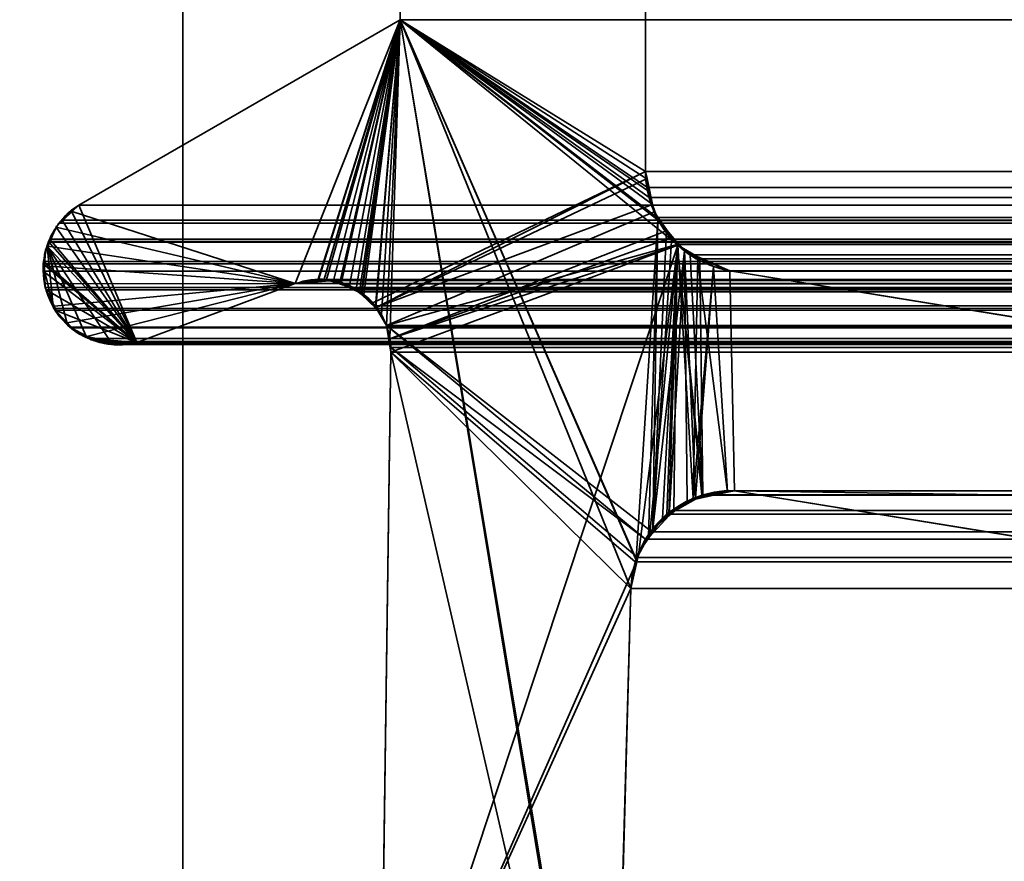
# Model space of a CAD drawing. Header units: millimetres. Extents: x -603 to 3703, y -115 to 249.
# Tile 741 of 1056: x 2486.32 to 2490.44, y 3.83 to 7.35. Entities that reach past the tile are written whole.
import ezdxf

# ---------------------------------------------------------------- set-up
doc = ezdxf.new("R2010")
doc.units = ezdxf.units.MM
doc.layers.add('151', color=7, linetype='Continuous', true_color=0xffffff)

# ---------------------------------------------------------------- blocks, each defined once
blk = doc.blocks.new('UG_SURFACE_003')
at = {"layer": '151', "color": 252, "linetype": 'Continuous', "lineweight": 35}
for points in [[(3703.0001, -13.3, 2212.25), (3703.0001, 230.4, 2212.25), (2296.9999, 230.4, 2212.25), (2296.9999, -13.3, 2212.25)], [(2447, -13.3, 2062.2499), (2447, 230.4, 2062.2499), (3553, 230.4, 2062.2499), (3553, -13.3, 2062.2499)]]:
    blk.add_3dface(points, dxfattribs=at)
blk = doc.blocks.new('UG_SURFACE_222')
at = {"layer": '151', "color": 7, "linetype": 'Continuous', "lineweight": 35}
for points in [[(2488.9386, 11.8663, -7.75), (2488.9386, 6.7187, -7.75), (2487.9112, 7.3541, -7.75), (2487.9112, 11.6334, -7.75)], [(2488.9386, 6.7187, 2018.3115), (2488.9386, 11.8663, 2018.3115), (2487.9112, 11.6334, 2019.3388), (2487.9112, 7.3541, 2019.3388)], [(2488.9386, 6.7187, -7.75), (2488.9386, 11.8663, -7.75), (2488.9386, 11.8663, 2018.3115), (2488.9386, 6.7187, 2018.3115)], [(2487.9112, 7.3541, 2019.3388), (2487.9112, 11.6334, 2019.3388), (2487.9112, 11.6334, -7.75), (2487.9112, 7.3541, -7.75)], [(2486.5358, 6.55, -7.75), (2486.5646, 6.5775, -7.75), (2487.9112, 7.3541, -7.75), (2487.4709, 6.2483, -7.75)], [(2486.5646, 6.5775, 2020.6852), (2487.9112, 7.3541, 2019.3388), (2487.9112, 7.3541, -7.75), (2486.5646, 6.5775, -7.75)], [(2486.8069, 6.0016, 2020.4432), (2487.4709, 6.2483, 2019.7792), (2487.9112, 7.3541, 2019.3388), (2486.5646, 6.5775, 2020.6852)], [(2487.5658, 6.2625, -7.75), (2487.4709, 6.2483, -7.75), (2487.9112, 7.3541, -7.75)], [(2487.9112, 7.3541, 2019.3388), (2487.4709, 6.2483, 2019.7792), (2487.5655, 6.2561, 2019.6843)], [(2487.5655, 6.2561, 2019.6843), (2487.6313, 6.2615, 2019.6187), (2487.9112, 7.3541, 2019.3388)], [(2487.9112, 7.3541, -7.75), (2487.5925, 6.2665, -7.75), (2487.5658, 6.2625, -7.75)], [(2487.6628, 6.2488, -7.75), (2487.5925, 6.2665, -7.75), (2487.9112, 7.3541, -7.75)], [(2487.9112, 7.3541, 2019.3388), (2487.6313, 6.2615, 2019.6187), (2487.6626, 6.2472, 2019.5875)], [(2487.9112, 7.3541, 2019.3388), (2487.6626, 6.2472, 2019.5875), (2487.7501, 6.2071, 2019.5)], [(2487.9112, 7.3541, -7.75), (2487.6983, 6.2399, -7.75), (2487.6628, 6.2488, -7.75)], [(2487.7467, 6.2043, -7.75), (2487.6983, 6.2399, -7.75), (2487.9112, 7.3541, -7.75)], [(2487.9112, 7.3541, -7.75), (2488.9386, 6.7187, -7.75), (2487.7963, 6.1678, -7.75), (2487.7467, 6.2043, -7.75)], [(2487.7501, 6.2071, 2019.5), (2487.7584, 6.2033, 2019.4917), (2487.9112, 7.3541, 2019.3388)], [(2487.9112, 7.3541, 2019.3388), (2487.7584, 6.2033, 2019.4917), (2487.8085, 6.1456, 2019.4414)], [(2487.8085, 6.1456, 2019.4414), (2487.8318, 6.1188, 2019.4182), (2487.9112, 7.3541, 2019.3388)], [(2487.9112, 7.3541, 2019.3388), (2487.8318, 6.1188, 2019.4182), (2487.8535, 6.0731, 2019.3965)], [(2487.8535, 6.0731, 2019.3965), (2487.8678, 6.0177, 2019.3822), (2487.9112, 7.3541, 2019.3388)], [(2488.8117, 1.8784, 2018.4383), (2487.9112, 7.3541, 2019.3388), (2487.8678, 6.0177, 2019.3822), (2487.8716, 5.9608, 2019.3784)], [(2487.9112, 7.3541, 2019.3388), (2488.9462, 6.638, 2018.3039), (2488.9414, 6.6882, 2018.3086)], [(2488.9414, 6.6882, 2018.3086), (2488.9386, 6.7187, 2018.3115), (2487.9112, 7.3541, 2019.3388)], [(2487.9112, 7.3541, 2019.3388), (2488.8995, 5.0942, 2018.3506), (2488.9901, 6.5167, 2018.26), (2488.9665, 6.5817, 2018.2834)], [(2487.9112, 7.3541, 2019.3388), (2488.7989, 1.9593, 2018.451), (2488.795, 2.0412, 2018.4548)], [(2488.9665, 6.5817, 2018.2834), (2488.9462, 6.638, 2018.3039), (2487.9112, 7.3541, 2019.3388)], [(2487.9112, 7.3541, 2019.3388), (2488.8775, 4.9715, 2018.3723), (2488.8988, 5.0895, 2018.3513)], [(2487.9112, 7.3541, 2019.3388), (2488.8117, 1.8784, 2018.4383), (2488.7989, 1.9593, 2018.451)], [(2488.795, 2.0412, 2018.4548), (2488.8775, 4.9715, 2018.3723), (2487.9112, 7.3541, 2019.3388)], [(2488.8988, 5.0895, 2018.3513), (2488.8995, 5.0942, 2018.3506), (2487.9112, 7.3541, 2019.3388)], [(2487.808, 6.1482, -7.75), (2487.7963, 6.1678, -7.75), (2488.9386, 6.7187, -7.75)], [(2487.808, 6.1482, -7.75), (2488.9386, 6.7187, -7.75), (2488.9448, 6.689, -7.75)], [(2488.9448, 6.689, -7.75), (2488.9677, 6.5798, -7.75), (2487.808, 6.1482, -7.75)], [(2488.9386, 6.7187, -7.75), (2488.9386, 6.7187, 2018.3115), (2488.9414, 6.6882, 2018.3086)], [(2488.9414, 6.6882, 2018.3086), (2488.9448, 6.689, -7.75), (2488.9386, 6.7187, -7.75)], [(2488.9448, 6.689, -7.75), (2488.9414, 6.6882, 2018.3086), (2488.9462, 6.638, 2018.3039)], [(2488.9448, 6.689, -7.75), (2488.9462, 6.638, 2018.3039), (2488.9665, 6.5817, 2018.2834)], [(2488.9665, 6.5817, 2018.2834), (2488.9677, 6.5798, -7.75), (2488.9448, 6.689, -7.75)], [(2486.5358, 6.55, -7.75), (2486.5344, 6.5488, 2020.7157), (2486.5646, 6.5775, 2020.6852)], [(2486.5646, 6.5775, 2020.6852), (2486.5344, 6.5488, 2020.7157), (2486.8069, 6.0016, 2020.4432)], [(2486.5646, 6.5775, 2020.6852), (2486.5646, 6.5775, -7.75), (2486.5358, 6.55, -7.75)], [(2488.9677, 6.5798, -7.75), (2488.9743, 6.5488, -7.75), (2487.8535, 6.0731, -7.75), (2487.808, 6.1482, -7.75)], [(2488.9743, 6.5488, -7.75), (2488.9665, 6.5817, 2018.2834), (2488.9901, 6.5167, 2018.26)], [(2488.9743, 6.5488, -7.75), (2488.9677, 6.5798, -7.75), (2488.9665, 6.5817, 2018.2834)], [(2486.469, 6.4856, -7.75), (2486.47, 6.4877, -7.75), (2486.5358, 6.55, -7.75), (2487.4709, 6.2483, -7.75)], [(2486.5344, 6.5488, 2020.7157), (2486.4707, 6.4886, 2020.7794), (2486.469, 6.4854, 2020.7808), (2486.8069, 6.0016, 2020.4432)], [(2486.5344, 6.5488, 2020.7157), (2486.5358, 6.55, -7.75), (2486.47, 6.4877, -7.75)], [(2486.47, 6.4877, -7.75), (2486.4707, 6.4886, 2020.7794), (2486.5344, 6.5488, 2020.7157)], [(2487.8678, 6.0177, -7.75), (2487.8535, 6.0731, -7.75), (2488.9743, 6.5488, -7.75), (2489.0296, 6.471, -7.75)], [(2488.9743, 6.5488, -7.75), (2488.9901, 6.5167, 2018.26), (2489.027, 6.4733, 2018.223)], [(2489.027, 6.4733, 2018.223), (2489.0296, 6.471, -7.75), (2488.9743, 6.5488, -7.75)], [(2486.4349, 6.4049, -7.75), (2486.4321, 6.405, 2020.8178), (2486.469, 6.4854, 2020.7808)], [(2486.8069, 6.0016, 2020.4432), (2486.469, 6.4854, 2020.7808), (2486.4321, 6.405, 2020.8178)], [(2486.469, 6.4854, 2020.7808), (2486.469, 6.4856, -7.75), (2486.4349, 6.4049, -7.75)], [(2487.4709, 6.2483, -7.75), (2486.4349, 6.4049, -7.75), (2486.469, 6.4856, -7.75)], [(2486.469, 6.4856, -7.75), (2486.469, 6.4854, 2020.7808), (2486.4707, 6.4886, 2020.7794)], [(2486.4707, 6.4886, 2020.7794), (2486.47, 6.4877, -7.75), (2486.469, 6.4856, -7.75)], [(2488.9901, 6.5167, 2018.26), (2488.8995, 5.0942, 2018.3506), (2488.951, 5.1885, 2018.2989)], [(2488.951, 5.1885, 2018.2989), (2488.9696, 5.2222, 2018.2805), (2488.9901, 6.5167, 2018.26)], [(2489.027, 6.4733, 2018.223), (2488.9901, 6.5167, 2018.26), (2488.9696, 5.2222, 2018.2805)], [(2489.0296, 6.471, -7.75), (2489.0499, 6.4428, -7.75), (2487.8678, 6.0177, -7.75)], [(2489.0499, 6.4428, -7.75), (2489.0733, 6.4097, -7.75), (2487.8678, 6.0177, -7.75)], [(2489.0492, 6.447, 2018.2006), (2489.027, 6.4733, 2018.223), (2488.9696, 5.2222, 2018.2805)], [(2488.9696, 5.2222, 2018.2805), (2489.1012, 6.386, 2018.1489), (2489.0492, 6.447, 2018.2006)], [(2489.0296, 6.471, -7.75), (2489.027, 6.4733, 2018.223), (2489.0492, 6.447, 2018.2006)], [(2489.0492, 6.447, 2018.2006), (2489.0499, 6.4428, -7.75), (2489.0296, 6.471, -7.75)], [(2489.0499, 6.4428, -7.75), (2489.0492, 6.447, 2018.2006), (2489.1012, 6.386, 2018.1489)], [(2489.1012, 6.386, 2018.1489), (2489.0733, 6.4097, -7.75), (2489.0499, 6.4428, -7.75)], [(2486.4569, 6.1528, 2020.793), (2486.4321, 6.405, 2020.8178), (2486.4242, 6.388, 2020.8256), (2486.4168, 6.3218, 2020.8333)], [(2486.4202, 6.3223, -7.75), (2486.4204, 6.3707, -7.75), (2486.4349, 6.4049, -7.75), (2487.4709, 6.2483, -7.75)], [(2486.4204, 6.3707, -7.75), (2486.4242, 6.388, 2020.8256), (2486.4321, 6.405, 2020.8178)], [(2486.4321, 6.405, 2020.8178), (2486.4349, 6.4049, -7.75), (2486.4204, 6.3707, -7.75)], [(2486.4321, 6.405, 2020.8178), (2486.5961, 6.0239, 2020.6537), (2486.6166, 6.0132, 2020.6335), (2486.6972, 6.0054, 2020.5529)], [(2486.4569, 6.1528, 2020.793), (2486.4624, 6.1404, 2020.7877), (2486.5141, 6.0866, 2020.736), (2486.4321, 6.405, 2020.8178)], [(2486.5141, 6.0866, 2020.736), (2486.552, 6.0471, 2020.6978), (2486.5961, 6.0239, 2020.6537), (2486.4321, 6.405, 2020.8178)], [(2486.6972, 6.0054, 2020.5529), (2486.7849, 5.9969, 2020.4649), (2486.8069, 6.0016, 2020.4432), (2486.4321, 6.405, 2020.8178)], [(2487.8249, 2.6459, -7.75), (2489.0733, 6.4097, -7.75), (2488.9109, 5.1239, -7.75), (2488.903, 5.0887, -7.75)], [(2489.0733, 6.4097, -7.75), (2487.8249, 2.6459, -7.75), (2487.8716, 5.9608, -7.75)], [(2487.8716, 5.9608, -7.75), (2487.8678, 6.0177, -7.75), (2489.0733, 6.4097, -7.75)], [(2488.9548, 5.1872, -7.75), (2488.9109, 5.1239, -7.75), (2489.0733, 6.4097, -7.75)], [(2489.0733, 6.4097, -7.75), (2489.0096, 5.2657, -7.75), (2488.9548, 5.1872, -7.75)], [(2489.0366, 5.2832, -7.75), (2489.0096, 5.2657, -7.75), (2489.0733, 6.4097, -7.75)], [(2489.0733, 6.4097, -7.75), (2489.1388, 5.3495, -7.75), (2489.0366, 5.2832, -7.75)], [(2489.1388, 5.3495, -7.75), (2489.0733, 6.4097, -7.75), (2489.157, 6.3596, -7.75)], [(2489.0733, 6.4097, -7.75), (2489.1012, 6.386, 2018.1489), (2489.1548, 6.3626, 2018.0953)], [(2489.1548, 6.3626, 2018.0953), (2489.157, 6.3596, -7.75), (2489.0733, 6.4097, -7.75)], [(2486.4202, 6.3223, -7.75), (2486.4168, 6.3218, 2020.8333), (2486.4242, 6.388, 2020.8256)], [(2486.4242, 6.388, 2020.8256), (2486.4204, 6.3707, -7.75), (2486.4202, 6.3223, -7.75)], [(2489.1012, 6.386, 2018.1489), (2488.9696, 5.2222, 2018.2805), (2489.038, 5.2773, 2018.2121)], [(2489.038, 5.2773, 2018.2121), (2489.1133, 5.3379, 2018.1367), (2489.1012, 6.386, 2018.1489)], [(2489.1548, 6.3626, 2018.0953), (2489.1012, 6.386, 2018.1489), (2489.1484, 5.3455, 2018.1017), (2489.2824, 5.3748, 2017.9677)], [(2489.1012, 6.386, 2018.1489), (2489.1133, 5.3379, 2018.1367), (2489.1484, 5.3455, 2018.1017)], [(2489.157, 6.3596, -7.75), (2489.2237, 6.3197, -7.75), (2489.1388, 5.3495, -7.75)], [(2489.2824, 5.3748, 2017.9677), (2489.3107, 5.381, 2017.9391), (2489.2921, 6.3024, 2017.9579), (2489.1548, 6.3626, 2018.0953)], [(2489.157, 6.3596, -7.75), (2489.1548, 6.3626, 2018.0953), (2489.2921, 6.3024, 2017.9579)], [(2489.2921, 6.3024, 2017.9579), (2489.2237, 6.3197, -7.75), (2489.157, 6.3596, -7.75)], [(2486.4235, 6.2316, 2020.8266), (2486.4142, 6.2992, 2020.8359), (2486.4202, 6.3223, -7.75)], [(2486.4142, 6.2992, 2020.8359), (2486.4168, 6.3218, 2020.8333), (2486.4202, 6.3223, -7.75)], [(2486.4168, 6.3218, 2020.8333), (2486.4142, 6.2992, 2020.8359), (2486.4235, 6.2316, 2020.8266), (2486.4569, 6.1528, 2020.793)], [(2486.4202, 6.3223, -7.75), (2486.4199, 6.2475, -7.75), (2486.4235, 6.2316, 2020.8266)], [(2486.4199, 6.2475, -7.75), (2486.4202, 6.3223, -7.75), (2487.4709, 6.2483, -7.75)], [(2489.1479, 5.3511, -7.75), (2489.1388, 5.3495, -7.75), (2489.2237, 6.3197, -7.75)], [(2489.2826, 5.3758, -7.75), (2489.1479, 5.3511, -7.75), (2489.2237, 6.3197, -7.75)], [(2489.2237, 6.3197, -7.75), (2489.2921, 6.3024, -7.75), (2489.3107, 5.381, -7.75), (2489.2826, 5.3758, -7.75)], [(2489.2921, 6.3024, 2017.9579), (2489.2921, 6.3024, -7.75), (2489.2237, 6.3197, -7.75)], [(2498.4148, 3.8982, -7.75), (2489.3107, 5.381, -7.75), (2489.2921, 6.3024, -7.75), (2495.5108, 5.2872, -7.75)], [(2495.5108, 5.2872, 2011.7393), (2489.2921, 6.3024, 2017.9579), (2489.3107, 5.381, 2017.9391)], [(2495.5108, 5.2872, -7.75), (2489.2921, 6.3024, -7.75), (2489.2921, 6.3024, 2017.9579), (2495.5108, 5.2872, 2011.7393)], [(2487.4709, 6.2483, -7.75), (2486.4612, 6.1543, -7.75), (2486.4235, 6.2316, -7.75), (2486.4199, 6.2475, -7.75)], [(2486.4199, 6.2475, -7.75), (2486.4235, 6.2316, -7.75), (2486.4235, 6.2316, 2020.8266)], [(2486.4235, 6.2316, -7.75), (2486.4612, 6.1543, -7.75), (2486.4569, 6.1528, 2020.793)], [(2486.4569, 6.1528, 2020.793), (2486.4235, 6.2316, 2020.8266), (2486.4235, 6.2316, -7.75)], [(2487.4709, 6.2483, -7.75), (2486.5143, 6.0843, -7.75), (2486.481, 6.1139, -7.75), (2486.4612, 6.1543, -7.75)], [(2486.5973, 6.0268, -7.75), (2486.5675, 6.0372, -7.75), (2486.5143, 6.0843, -7.75), (2487.4709, 6.2483, -7.75)], [(2486.5973, 6.0268, -7.75), (2487.4709, 6.2483, -7.75), (2486.8069, 6.0016, -7.75), (2486.6965, 5.995, -7.75)], [(2487.4709, 6.2483, 2019.7792), (2486.8069, 6.0016, 2020.4432), (2486.8069, 6.0016, -7.75), (2487.4709, 6.2483, -7.75)], [(2487.4709, 6.2483, -7.75), (2487.5658, 6.2625, -7.75), (2487.5655, 6.2561, 2019.6843)], [(2487.5655, 6.2561, 2019.6843), (2487.4709, 6.2483, 2019.7792), (2487.4709, 6.2483, -7.75)], [(2487.6313, 6.2615, 2019.6187), (2487.5655, 6.2561, 2019.6843), (2487.5658, 6.2625, -7.75)], [(2487.6313, 6.2615, 2019.6187), (2487.5658, 6.2625, -7.75), (2487.5925, 6.2665, -7.75)], [(2487.5925, 6.2665, -7.75), (2487.6628, 6.2488, -7.75), (2487.6626, 6.2472, 2019.5875)], [(2487.6626, 6.2472, 2019.5875), (2487.6313, 6.2615, 2019.6187), (2487.5925, 6.2665, -7.75)], [(2487.6626, 6.2472, 2019.5875), (2487.6628, 6.2488, -7.75), (2487.6983, 6.2399, -7.75)], [(2487.7501, 6.2071, 2019.5), (2487.6626, 6.2472, 2019.5875), (2487.6983, 6.2399, -7.75)], [(2487.6983, 6.2399, -7.75), (2487.7467, 6.2043, -7.75), (2487.7501, 6.2071, 2019.5)], [(2487.7584, 6.2033, 2019.4917), (2487.7501, 6.2071, 2019.5), (2487.7467, 6.2043, -7.75)], [(2487.7467, 6.2043, -7.75), (2487.7963, 6.1678, -7.75), (2487.8085, 6.1456, 2019.4414)], [(2487.8085, 6.1456, 2019.4414), (2487.7584, 6.2033, 2019.4917), (2487.7467, 6.2043, -7.75)], [(2486.4624, 6.1404, 2020.7877), (2486.4569, 6.1528, 2020.793), (2486.4612, 6.1543, -7.75)], [(2486.4612, 6.1543, -7.75), (2486.481, 6.1139, -7.75), (2486.4624, 6.1404, 2020.7877)], [(2487.7963, 6.1678, -7.75), (2487.808, 6.1482, -7.75), (2487.8085, 6.1456, 2019.4414)], [(2487.808, 6.1482, -7.75), (2487.8535, 6.0731, -7.75), (2487.8535, 6.0731, 2019.3965)], [(2487.8535, 6.0731, 2019.3965), (2487.8318, 6.1188, 2019.4182), (2487.808, 6.1482, -7.75)], [(2487.8318, 6.1188, 2019.4182), (2487.8085, 6.1456, 2019.4414), (2487.808, 6.1482, -7.75)], [(2486.5141, 6.0866, 2020.736), (2486.4624, 6.1404, 2020.7877), (2486.481, 6.1139, -7.75)], [(2486.481, 6.1139, -7.75), (2486.5143, 6.0843, -7.75), (2486.5141, 6.0866, 2020.736)], [(2486.552, 6.0471, 2020.6978), (2486.5141, 6.0866, 2020.736), (2486.5143, 6.0843, -7.75)], [(2486.5143, 6.0843, -7.75), (2486.5675, 6.0372, -7.75), (2486.552, 6.0471, 2020.6978)], [(2487.8535, 6.0731, -7.75), (2487.8678, 6.0177, -7.75), (2487.8716, 5.9608, 2019.3784)], [(2487.8716, 5.9608, 2019.3784), (2487.8678, 6.0177, 2019.3822), (2487.8535, 6.0731, -7.75)], [(2487.8678, 6.0177, 2019.3822), (2487.8535, 6.0731, 2019.3965), (2487.8535, 6.0731, -7.75)], [(2486.5961, 6.0239, 2020.6537), (2486.552, 6.0471, 2020.6978), (2486.5675, 6.0372, -7.75)], [(2486.5675, 6.0372, -7.75), (2486.5973, 6.0268, -7.75), (2486.5961, 6.0239, 2020.6537)], [(2486.6166, 6.0132, 2020.6335), (2486.5961, 6.0239, 2020.6537), (2486.5973, 6.0268, -7.75)], [(2486.5973, 6.0268, -7.75), (2486.6896, 5.9946, -7.75), (2486.6972, 6.0054, 2020.5529)], [(2486.6972, 6.0054, 2020.5529), (2486.6166, 6.0132, 2020.6335), (2486.5973, 6.0268, -7.75)], [(2486.6965, 5.995, -7.75), (2486.6896, 5.9946, -7.75), (2486.5973, 6.0268, -7.75)], [(2486.6896, 5.9946, -7.75), (2486.6965, 5.995, -7.75), (2486.6972, 6.0054, 2020.5529)], [(2486.7849, 5.9969, 2020.4649), (2486.6972, 6.0054, 2020.5529), (2486.6965, 5.995, -7.75)], [(2486.6965, 5.995, -7.75), (2486.8069, 6.0016, -7.75), (2486.8069, 6.0016, 2020.4432)], [(2486.8069, 6.0016, 2020.4432), (2486.7849, 5.9969, 2020.4649), (2486.6965, 5.995, -7.75)], [(2487.8678, 6.0177, -7.75), (2487.8716, 5.9608, -7.75), (2487.8716, 5.9608, 2019.3784)], [(2487.8249, 2.6459, 2019.4249), (2487.8716, 5.9608, 2019.3784), (2487.8716, 5.9608, -7.75), (2487.8249, 2.6459, -7.75)], [(2487.8716, 5.9608, 2019.3784), (2487.8249, 2.6459, 2019.4249), (2487.8259, 2.4847, 2019.424), (2488.8117, 1.8784, 2018.4383)], [(2489.1479, 5.3511, -7.75), (2489.2826, 5.3758, -7.75), (2489.2824, 5.3748, 2017.9677)], [(2489.2824, 5.3748, 2017.9677), (2489.1484, 5.3455, 2018.1017), (2489.1479, 5.3511, -7.75)], [(2489.3107, 5.381, 2017.9391), (2489.2824, 5.3748, 2017.9677), (2489.2826, 5.3758, -7.75)], [(2489.2826, 5.3758, -7.75), (2489.3107, 5.381, -7.75), (2489.3107, 5.381, 2017.9391)], [(2489.3107, 5.381, 2017.9391), (2498.4148, 3.8982, 2008.8351), (2495.5447, 5.2832, 2011.7052), (2495.5108, 5.2872, 2011.7393)], [(2489.3107, 5.381, -7.75), (2498.4148, 3.8982, -7.75), (2498.4148, 3.8982, 2008.8351), (2489.3107, 5.381, 2017.9391)], [(2489.0366, 5.2832, -7.75), (2489.1388, 5.3495, -7.75), (2489.1484, 5.3455, 2018.1017)], [(2489.1484, 5.3455, 2018.1017), (2489.1133, 5.3379, 2018.1367), (2489.0366, 5.2832, -7.75)], [(2489.1133, 5.3379, 2018.1367), (2489.038, 5.2773, 2018.2121), (2489.0366, 5.2832, -7.75)], [(2489.1388, 5.3495, -7.75), (2489.1479, 5.3511, -7.75), (2489.1484, 5.3455, 2018.1017)], [(2489.0096, 5.2657, -7.75), (2489.0366, 5.2832, -7.75), (2489.038, 5.2773, 2018.2121)], [(2488.9548, 5.1872, -7.75), (2489.0096, 5.2657, -7.75), (2489.038, 5.2773, 2018.2121)], [(2489.038, 5.2773, 2018.2121), (2488.9696, 5.2222, 2018.2805), (2488.9548, 5.1872, -7.75)], [(2488.9696, 5.2222, 2018.2805), (2488.951, 5.1885, 2018.2989), (2488.9548, 5.1872, -7.75)], [(2488.951, 5.1885, 2018.2989), (2488.8995, 5.0942, 2018.3506), (2488.9109, 5.1239, -7.75)], [(2488.9109, 5.1239, -7.75), (2488.9548, 5.1872, -7.75), (2488.951, 5.1885, 2018.2989)], [(2488.903, 5.0887, -7.75), (2488.9109, 5.1239, -7.75), (2488.8995, 5.0942, 2018.3506)], [(2488.903, 5.0887, -7.75), (2488.8775, 4.9715, -7.75), (2487.8249, 2.6459, -7.75)], [(2488.8775, 4.9715, -7.75), (2488.903, 5.0887, -7.75), (2488.8988, 5.0895, 2018.3513)], [(2488.8988, 5.0895, 2018.3513), (2488.8775, 4.9715, 2018.3723), (2488.8775, 4.9715, -7.75)], [(2488.8995, 5.0942, 2018.3506), (2488.8988, 5.0895, 2018.3513), (2488.903, 5.0887, -7.75)], [(2488.8775, 4.9715, -7.75), (2488.795, 2.0412, -7.75), (2487.8256, 2.4846, -7.75), (2487.8249, 2.6459, -7.75)], [(2488.795, 2.0412, -7.75), (2488.8775, 4.9715, -7.75), (2488.8775, 4.9715, 2018.3723), (2488.795, 2.0412, 2018.4548)]]:
    blk.add_3dface(points, dxfattribs=at)
blk = doc.blocks.new('UG_SURFACE_223')
at = {"layer": '151', "color": 7, "linetype": 'Continuous', "lineweight": 35}
for points in [[(2487.9112, 7.3541, 2019.3388), (2487.9112, 11.6334, 2019.3388), (2488.9386, 11.8663, 2018.3115), (2488.9386, 6.7187, 2018.3115)], [(2488.9386, 6.7187, 2018.3115), (2488.9386, 11.8663, 2018.3115), (3511.0614, 11.8663, 2018.3115), (3511.0614, 6.7187, 2018.3115)], [(3512.0888, 7.3541, 2019.3388), (3512.0888, 11.6334, 2019.3388), (2487.9112, 11.6334, 2019.3388), (2487.9112, 7.3541, 2019.3388)], [(2486.5646, 6.5775, 2020.6852), (2487.9112, 7.3541, 2019.3388), (2487.4709, 6.2483, 2019.7792), (2486.8069, 6.0016, 2020.4432)], [(3513.4354, 6.5775, 2020.6852), (3512.0888, 7.3541, 2019.3388), (2487.9112, 7.3541, 2019.3388), (2486.5646, 6.5775, 2020.6852)], [(2487.5658, 6.2609, 2019.6843), (2487.4709, 6.2483, 2019.7792), (2487.9112, 7.3541, 2019.3388)], [(2487.9112, 7.3541, 2019.3388), (2487.6022, 6.2657, 2019.6478), (2487.5658, 6.2609, 2019.6843)], [(2487.6568, 6.2479, 2019.593), (2487.6022, 6.2657, 2019.6478), (2487.9112, 7.3541, 2019.3388)], [(2487.9112, 7.3541, 2019.3388), (2487.7264, 6.2251, 2019.5236), (2487.6568, 6.2479, 2019.593)], [(2487.7398, 6.2136, 2019.5103), (2487.7264, 6.2251, 2019.5236), (2487.9112, 7.3541, 2019.3388)], [(2487.9112, 7.3541, 2019.3388), (2487.8068, 6.1552, 2019.443), (2487.8066, 6.1556, 2019.4435), (2487.7398, 6.2136, 2019.5103)], [(2487.9112, 7.3541, 2019.3388), (2489.0704, 6.4125, 2018.1797), (2487.8535, 6.0731, 2019.3965), (2487.8068, 6.1552, 2019.443)], [(2487.9112, 7.3541, 2019.3388), (2488.9531, 6.6087, 2018.297), (2488.9872, 6.5255, 2018.2629)], [(2487.9112, 7.3541, 2019.3388), (2488.9386, 6.7187, 2018.3115), (2488.9474, 6.6515, 2018.3027)], [(2488.9872, 6.5255, 2018.2629), (2488.9925, 6.5122, 2018.2574), (2487.9112, 7.3541, 2019.3388)], [(2488.9474, 6.6515, 2018.3027), (2488.9531, 6.6087, 2018.297), (2487.9112, 7.3541, 2019.3388)], [(2488.9925, 6.5122, 2018.2574), (2489.0635, 6.4213, 2018.1866), (2489.0704, 6.4125, 2018.1797), (2487.9112, 7.3541, 2019.3388)], [(2488.9386, 6.7187, 2018.3115), (3511.0564, 6.6534, 2018.3065), (3511.0557, 6.6507, 2018.3058)], [(2488.9386, 6.7187, 2018.3115), (3511.0614, 6.7187, 2018.3115), (3511.0564, 6.6534, 2018.3065)], [(3511.0557, 6.6507, 2018.3058), (2488.9474, 6.6515, 2018.3027), (2488.9386, 6.7187, 2018.3115)], [(2488.9474, 6.6515, 2018.3027), (3511.0557, 6.6507, 2018.3058), (3511.0271, 6.5518, 2018.2772)], [(2488.9531, 6.6087, 2018.297), (2488.9474, 6.6515, 2018.3027), (3511.0271, 6.5518, 2018.2772)], [(2488.9531, 6.6087, 2018.297), (3511.0271, 6.5518, 2018.2772), (3511.0121, 6.5273, 2018.2619)], [(3511.0121, 6.5273, 2018.2619), (2488.9872, 6.5255, 2018.2629), (2488.9531, 6.6087, 2018.297)], [(2486.8069, 6.0016, 2020.4432), (2486.4945, 6.5146, 2020.7553), (2486.5646, 6.5775, 2020.6852)], [(2486.5646, 6.5775, 2020.6852), (2486.4945, 6.5146, 2020.7553), (3513.5045, 6.5122, 2020.7543)], [(3513.5045, 6.5122, 2020.7543), (3513.4354, 6.5775, 2020.6852), (2486.5646, 6.5775, 2020.6852)], [(2488.9925, 6.5122, 2018.2574), (2488.9872, 6.5255, 2018.2629), (3511.0121, 6.5273, 2018.2619)], [(2488.9925, 6.5122, 2018.2574), (3511.0121, 6.5273, 2018.2619), (3510.9639, 6.449, 2018.214)], [(2486.4423, 6.4347, 2020.8075), (2486.48, 6.5013, 2020.7701), (2486.4945, 6.5146, 2020.7553), (2486.8069, 6.0016, 2020.4432)], [(2486.48, 6.5013, 2020.7701), (2486.4423, 6.4347, 2020.8075), (3513.5572, 6.4343, 2020.8073)], [(2486.4945, 6.5146, 2020.7553), (2486.48, 6.5013, 2020.7701), (3513.5293, 6.4886, 2020.7794)], [(2486.48, 6.5013, 2020.7701), (3513.5572, 6.4343, 2020.8073), (3513.5293, 6.4886, 2020.7794)], [(3513.5293, 6.4886, 2020.7794), (3513.5045, 6.5122, 2020.7543), (2486.4945, 6.5146, 2020.7553)], [(2488.9925, 6.5122, 2018.2574), (3510.9639, 6.449, 2018.214), (3510.9355, 6.4249, 2018.1854)], [(3510.9355, 6.4249, 2018.1854), (2489.0635, 6.4213, 2018.1866), (2488.9925, 6.5122, 2018.2574)], [(2486.4159, 6.3416, 2020.8342), (2486.4354, 6.4222, 2020.8147), (2486.4366, 6.4244, 2020.8135), (2486.8069, 6.0016, 2020.4432)], [(2486.4354, 6.4222, 2020.8147), (2486.4159, 6.3416, 2020.8342), (3513.5839, 6.331, 2020.834)], [(2486.4366, 6.4244, 2020.8135), (2486.4354, 6.4222, 2020.8147), (3513.5679, 6.4131, 2020.818)], [(2486.4354, 6.4222, 2020.8147), (3513.5839, 6.331, 2020.834), (3513.5679, 6.4131, 2020.818)], [(2486.8069, 6.0016, 2020.4432), (2486.4366, 6.4244, 2020.8135), (2486.4423, 6.4347, 2020.8075)], [(2486.4423, 6.4347, 2020.8075), (2486.4366, 6.4244, 2020.8135), (3513.5627, 6.4236, 2020.8127)], [(3513.5679, 6.4131, 2020.818), (3513.5627, 6.4236, 2020.8127), (2486.4366, 6.4244, 2020.8135)], [(3513.5627, 6.4236, 2020.8127), (3513.5572, 6.4343, 2020.8073), (2486.4423, 6.4347, 2020.8075)], [(2487.8535, 6.0731, 2019.3965), (2489.0704, 6.4125, 2018.1797), (2489.028, 5.2822, 2018.2219), (2488.965, 5.2088, 2018.285)], [(2489.0571, 5.2979, 2018.193), (2489.028, 5.2822, 2018.2219), (2489.0704, 6.4125, 2018.1797)], [(2489.0704, 6.4125, 2018.1797), (2489.1746, 5.3615, 2018.0752), (2489.0571, 5.2979, 2018.193)], [(2489.0704, 6.4125, 2018.1797), (2489.0635, 6.4213, 2018.1866), (3510.9355, 6.4249, 2018.1854)], [(2489.125, 6.3688, 2018.1251), (2489.0704, 6.4125, 2018.1797), (3510.9355, 6.4249, 2018.1854)], [(2489.0704, 6.4125, 2018.1797), (2489.1782, 5.3634, 2018.0717), (2489.1746, 5.3615, 2018.0752)], [(2489.1782, 5.3634, 2018.0717), (2489.0704, 6.4125, 2018.1797), (2489.125, 6.3688, 2018.1251)], [(2489.125, 6.3688, 2018.1251), (3510.9355, 6.4249, 2018.1854), (3510.8528, 6.3547, 2018.1026)], [(2489.125, 6.3688, 2018.1251), (3510.8528, 6.3547, 2018.1026), (3510.8342, 6.3481, 2018.0843)], [(3510.8342, 6.3481, 2018.0843), (2489.1663, 6.3524, 2018.0836), (2489.125, 6.3688, 2018.1251)], [(2489.1782, 5.3634, 2018.0717), (2489.125, 6.3688, 2018.1251), (2489.1663, 6.3524, 2018.0836)], [(2486.4142, 6.3011, 2020.8359), (2486.4154, 6.3315, 2020.8347), (2486.8069, 6.0016, 2020.4432)], [(3513.5791, 6.243, 2020.8292), (2486.4154, 6.3315, 2020.8347), (2486.4142, 6.3011, 2020.8359)], [(2486.8069, 6.0016, 2020.4432), (2486.4154, 6.3315, 2020.8347), (2486.4159, 6.3416, 2020.8342)], [(2486.4159, 6.3416, 2020.8342), (2486.4154, 6.3315, 2020.8347), (3513.5839, 6.331, 2020.834)], [(2486.4154, 6.3315, 2020.8347), (3513.5791, 6.243, 2020.8292), (3513.5856, 6.3226, 2020.8356)], [(3513.5856, 6.3226, 2020.8356), (3513.5839, 6.331, 2020.834), (2486.4154, 6.3315, 2020.8347)], [(2489.1663, 6.3524, 2018.0836), (3510.8342, 6.3481, 2018.0843), (3510.7079, 6.3024, 2017.9579)], [(3510.7079, 6.3024, 2017.9579), (2489.2921, 6.3024, 2017.9579), (2489.1663, 6.3524, 2018.0836)], [(2489.1663, 6.3524, 2018.0836), (2489.2921, 6.3024, 2017.9579), (2489.3107, 5.381, 2017.9391), (2489.1782, 5.3634, 2018.0717)], [(2486.8069, 6.0016, 2020.4432), (2486.4275, 6.2218, 2020.8225), (2486.4235, 6.2316, 2020.8266), (2486.4142, 6.3011, 2020.8359)], [(2486.4142, 6.3011, 2020.8359), (2486.4235, 6.2316, 2020.8266), (3513.5765, 6.2316, 2020.8266)], [(3513.5765, 6.2316, 2020.8266), (3513.5791, 6.243, 2020.8292), (2486.4142, 6.3011, 2020.8359)], [(2495.5108, 5.2872, 2011.7393), (2489.2921, 6.3024, 2017.9579), (3510.7079, 6.3024, 2017.9579), (3504.4892, 5.2872, 2011.7393)], [(2498.4148, 3.8982, 2008.8351), (2489.3107, 5.381, 2017.9391), (2489.2921, 6.3024, 2017.9579), (2495.5108, 5.2872, 2011.7393)], [(3513.5765, 6.2316, 2020.8266), (2486.4235, 6.2316, 2020.8266), (2486.4275, 6.2218, 2020.8225)], [(2486.4275, 6.2218, 2020.8225), (3513.5736, 6.2208, 2020.8235), (3513.5765, 6.2316, 2020.8266)], [(3512.5291, 6.2483, 2019.7792), (3513.1931, 6.0016, 2020.4432), (2486.8069, 6.0016, 2020.4432), (2487.4709, 6.2483, 2019.7792)], [(2487.4709, 6.2483, 2019.7792), (2487.5658, 6.2609, 2019.6843), (3512.4342, 6.2604, 2019.6843)], [(3512.4342, 6.2604, 2019.6843), (3512.5291, 6.2483, 2019.7792), (2487.4709, 6.2483, 2019.7792)], [(3512.3951, 6.2655, 2019.645), (2487.5658, 6.2609, 2019.6843), (2487.6022, 6.2657, 2019.6478)], [(3512.3951, 6.2655, 2019.645), (3512.4342, 6.2604, 2019.6843), (2487.5658, 6.2609, 2019.6843)], [(2487.6022, 6.2657, 2019.6478), (3512.3432, 6.248, 2019.593), (3512.3951, 6.2655, 2019.645)], [(2487.6022, 6.2657, 2019.6478), (2487.6568, 6.2479, 2019.593), (3512.3432, 6.248, 2019.593)], [(3512.2714, 6.2239, 2019.5215), (3512.3432, 6.248, 2019.593), (2487.6568, 6.2479, 2019.593)], [(3512.2714, 6.2239, 2019.5215), (2487.6568, 6.2479, 2019.593), (2487.7264, 6.2251, 2019.5236)], [(2486.4657, 6.1377, 2020.7844), (2486.4595, 6.1447, 2020.7903), (2486.4275, 6.2218, 2020.8225), (2486.8069, 6.0016, 2020.4432)], [(3513.5729, 6.2181, 2020.8228), (2486.4275, 6.2218, 2020.8225), (2486.4595, 6.1447, 2020.7903)], [(3513.5729, 6.2181, 2020.8228), (3513.5736, 6.2208, 2020.8235), (2486.4275, 6.2218, 2020.8225)], [(3513.5729, 6.2181, 2020.8228), (2486.4595, 6.1447, 2020.7903), (2486.4657, 6.1377, 2020.7844)], [(2486.4657, 6.1377, 2020.7844), (3513.5348, 6.1368, 2020.7846), (3513.5729, 6.2181, 2020.8228)], [(2487.7264, 6.2251, 2019.5236), (3512.2602, 6.214, 2019.5103), (3512.2714, 6.2239, 2019.5215)], [(2487.7264, 6.2251, 2019.5236), (2487.7398, 6.2136, 2019.5103), (3512.2602, 6.214, 2019.5103)], [(3512.2602, 6.214, 2019.5103), (2487.7398, 6.2136, 2019.5103), (2487.8066, 6.1556, 2019.4435)], [(2487.8066, 6.1556, 2019.4435), (3512.1937, 6.1552, 2019.4438), (3512.2602, 6.214, 2019.5103)], [(3512.1918, 6.1535, 2019.4416), (2487.8066, 6.1556, 2019.4435), (2487.8068, 6.1552, 2019.443)], [(3512.1918, 6.1535, 2019.4416), (3512.1937, 6.1552, 2019.4438), (2487.8066, 6.1556, 2019.4435)], [(2487.8068, 6.1552, 2019.443), (3512.1465, 6.0731, 2019.3965), (3512.1918, 6.1535, 2019.4416)], [(2487.8068, 6.1552, 2019.443), (2487.8535, 6.0731, 2019.3965), (3512.1465, 6.0731, 2019.3965)], [(2486.4657, 6.1377, 2020.7844), (2486.8069, 6.0016, 2020.4432), (2486.6159, 6.0181, 2020.6342), (2486.5315, 6.0638, 2020.7186)], [(2486.5315, 6.0638, 2020.7186), (2486.5267, 6.0664, 2020.7233), (2486.4657, 6.1377, 2020.7844)], [(3513.5348, 6.1368, 2020.7846), (2486.4657, 6.1377, 2020.7844), (2486.5267, 6.0664, 2020.7233)], [(3513.5326, 6.1326, 2020.7827), (3513.5348, 6.1368, 2020.7846), (2486.5267, 6.0664, 2020.7233)], [(3513.5326, 6.1326, 2020.7827), (2486.5267, 6.0664, 2020.7233), (2486.5315, 6.0638, 2020.7186)], [(2486.5315, 6.0638, 2020.7186), (3513.468, 6.0644, 2020.7181), (3513.5326, 6.1326, 2020.7827)], [(3513.4592, 6.0552, 2020.7093), (3513.468, 6.0644, 2020.7181), (2486.5315, 6.0638, 2020.7186)], [(2488.965, 5.2088, 2018.285), (2488.9386, 5.178, 2018.3115), (2487.8535, 6.0731, 2019.3965)], [(2487.8714, 5.981, 2019.3784), (2487.8535, 6.0731, 2019.3965), (2488.9386, 5.178, 2018.3115)], [(3512.1326, 6.0214, 2019.3827), (2487.8535, 6.0731, 2019.3965), (2487.8714, 5.981, 2019.3784)], [(3512.1326, 6.0214, 2019.3827), (3512.1465, 6.0731, 2019.3965), (2487.8535, 6.0731, 2019.3965)], [(2486.5315, 6.0638, 2020.7186), (2486.6159, 6.0181, 2020.6342), (3513.3839, 6.0204, 2020.6339)], [(3513.3839, 6.0204, 2020.6339), (3513.4592, 6.0552, 2020.7093), (2486.5315, 6.0638, 2020.7186)], [(3513.3839, 6.0204, 2020.6339), (2486.6159, 6.0181, 2020.6342), (2486.6393, 6.0054, 2020.6108)], [(2486.707, 5.999, 2020.5429), (2486.6393, 6.0054, 2020.6108), (2486.6159, 6.0181, 2020.6342), (2486.8069, 6.0016, 2020.4432)], [(3513.3388, 5.9996, 2020.5886), (3513.3839, 6.0204, 2020.6339), (2486.6393, 6.0054, 2020.6108)], [(2486.6393, 6.0054, 2020.6108), (2486.707, 5.999, 2020.5429), (3513.2933, 6.0002, 2020.5433)], [(3513.2933, 6.0002, 2020.5433), (3513.3388, 5.9996, 2020.5886), (2486.6393, 6.0054, 2020.6108)], [(2486.8069, 6.0016, 2020.4432), (2486.763, 5.9938, 2020.4871), (2486.707, 5.999, 2020.5429)], [(2486.707, 5.999, 2020.5429), (2486.763, 5.9938, 2020.4871), (3513.1931, 6.0016, 2020.4432)], [(3513.1931, 6.0016, 2020.4432), (3513.2933, 6.0002, 2020.5433), (2486.707, 5.999, 2020.5429)], [(2486.763, 5.9938, 2020.4871), (2486.8069, 6.0016, 2020.4432), (3513.1931, 6.0016, 2020.4432)], [(2487.8714, 5.981, 2019.3784), (3512.1284, 5.9608, 2019.3784), (3512.1326, 6.0214, 2019.3827)], [(2488.8775, 4.9715, 2018.3723), (2488.795, 2.0412, 2018.4548), (2487.8249, 2.6459, 2019.4249), (2487.8716, 5.9608, 2019.3784)], [(3512.1751, 2.6459, 2019.4249), (3512.1284, 5.9608, 2019.3784), (2487.8716, 5.9608, 2019.3784), (2487.8249, 2.6459, 2019.4249)], [(2487.8714, 5.981, 2019.3784), (2488.9386, 5.178, 2018.3115), (2488.9042, 5.1012, 2018.3458)], [(2488.9042, 5.1012, 2018.3458), (2488.8957, 5.0824, 2018.3544), (2487.8716, 5.9608, 2019.3784), (2487.8714, 5.981, 2019.3784)], [(2487.8714, 5.981, 2019.3784), (2487.8716, 5.9608, 2019.3784), (3512.1284, 5.9608, 2019.3784)], [(2487.8716, 5.9608, 2019.3784), (2488.8957, 5.0824, 2018.3544), (2488.8775, 4.9715, 2018.3723)], [(3510.7164, 5.3809, 2017.9663), (2489.1746, 5.3615, 2018.0752), (2489.1782, 5.3634, 2018.0717)], [(3510.7164, 5.3809, 2017.9663), (3510.8247, 5.3519, 2018.0745), (2489.1746, 5.3615, 2018.0752)], [(2489.1782, 5.3634, 2018.0717), (2489.3107, 5.381, 2017.9391), (3510.6893, 5.381, 2017.9391)], [(3510.6893, 5.381, 2017.9391), (3510.7164, 5.3809, 2017.9663), (2489.1782, 5.3634, 2018.0717)], [(2489.3107, 5.381, 2017.9391), (2498.4148, 3.8982, 2008.8351), (3501.5852, 3.8982, 2008.8351), (3510.6893, 5.381, 2017.9391)], [(2489.0571, 5.2979, 2018.193), (2489.1746, 5.3615, 2018.0752), (3510.8247, 5.3519, 2018.0745)], [(3510.8247, 5.3519, 2018.0745), (3510.8976, 5.3323, 2018.1475), (2489.0571, 5.2979, 2018.193)], [(3510.8976, 5.3323, 2018.1475), (3510.942, 5.2969, 2018.1921), (2489.0571, 5.2979, 2018.193)], [(3511.0202, 5.2345, 2018.2703), (2488.965, 5.2088, 2018.285), (2489.028, 5.2822, 2018.2219)], [(3511.0202, 5.2345, 2018.2703), (2489.028, 5.2822, 2018.2219), (2489.0571, 5.2979, 2018.193)], [(2489.0571, 5.2979, 2018.193), (3510.942, 5.2969, 2018.1921), (3511.0202, 5.2345, 2018.2703)], [(3511.0614, 5.178, 2018.3115), (2488.9386, 5.178, 2018.3115), (2488.965, 5.2088, 2018.285)], [(3511.0202, 5.2345, 2018.2703), (3511.0366, 5.2122, 2018.2865), (2488.965, 5.2088, 2018.285)], [(2488.965, 5.2088, 2018.285), (3511.0366, 5.2122, 2018.2865), (3511.0614, 5.178, 2018.3115)], [(3511.0614, 5.178, 2018.3115), (2488.9042, 5.1012, 2018.3458), (2488.9386, 5.178, 2018.3115)], [(3511.0614, 5.178, 2018.3115), (3511.0958, 5.1012, 2018.3458), (2488.9042, 5.1012, 2018.3458)], [(3511.1043, 5.0824, 2018.3544), (2488.8775, 4.9715, 2018.3723), (2488.8957, 5.0824, 2018.3544)], [(3511.1043, 5.0824, 2018.3544), (3511.1225, 4.9715, 2018.3723), (2488.8775, 4.9715, 2018.3723)], [(2488.8957, 5.0824, 2018.3544), (2488.9042, 5.1012, 2018.3458), (3511.0958, 5.1012, 2018.3458), (3511.1043, 5.0824, 2018.3544)], [(2488.795, 2.0412, 2018.4548), (2488.8775, 4.9715, 2018.3723), (3511.1225, 4.9715, 2018.3723), (3511.205, 2.0412, 2018.4548)]]:
    blk.add_3dface(points, dxfattribs=at)
blk = doc.blocks.new('UG_SURFACE_228')
at = {"layer": '151', "color": 252, "linetype": 'Continuous', "lineweight": 35}
for points in [[(2485.5001, 62.62, 2021.75), (2485.5001, -30.22, 2021.75), (2487, -30.22, 2020.2501), (2487, 62.62, 2020.2501)], [(2487, 62.62, -7.75), (2487, -30.22, -7.75), (2485.5001, -30.22, -7.75), (2485.5001, 62.62, -7.75)], [(2487, 62.62, 2020.2501), (2487, -30.22, 2020.2501), (2487, -30.22, -7.75), (2487, 62.62, -7.75)]]:
    blk.add_3dface(points, dxfattribs=at)
blk = doc.blocks.new('UG_SURFACE_229')
at = {"layer": '151', "color": 252, "linetype": 'Continuous', "lineweight": 35}
for points in [[(2485.5001, 62.62, 2021.75), (2485.5001, -30.22, 2021.75), (2487, -30.22, 2020.2501), (2487, 62.62, 2020.2501)], [(2487, 62.62, -7.75), (2487, -30.22, -7.75), (2485.5001, -30.22, -7.75), (2485.5001, 62.62, -7.75)], [(2487, 62.62, 2020.2501), (2487, -30.22, 2020.2501), (2487, -30.22, -7.75), (2487, 62.62, -7.75)]]:
    blk.add_3dface(points, dxfattribs=at)
blk = doc.blocks.new('UG_SURFACE_230')
at = {"layer": '151', "color": 252, "linetype": 'Continuous', "lineweight": 35}
for points in [[(2485.5001, -30.22, 2021.75), (3514.4999, -30.22, 2021.75), (3514.4999, 62.62, 2021.75), (2485.5001, 62.62, 2021.75)], [(2485.5001, -30.22, 2021.75), (2485.5001, 62.62, 2021.75), (2487, 62.62, 2020.2501), (2487, -30.22, 2020.2501)], [(2487, -30.22, 2020.2501), (2487, 62.62, 2020.2501), (3513, 62.62, 2020.2501), (3513, -30.22, 2020.2501)]]:
    blk.add_3dface(points, dxfattribs=at)

msp = doc.modelspace()

# ---------------------------------------------------------------- linework, layer by layer
at = {"layer": '151', "color": 252, "linetype": 'Continuous', "lineweight": -3, "true_color": 0x939598}
for p, q in [((2487, -30.22, 2020.25), (2487, 62.62, 2020.25)), ((2487, -30.22, 2020.25), (2487, 62.62, 2020.25)), ((2487, 62.62, -7.75), (2487, -30.22, -7.75)), ((2487, -30.22, 2020.25), (2487, 62.62, 2020.25)), ((2487, 62.62, -7.75), (2487, -30.22, -7.75)), ((2488.9385, 11.8663, 2018.3115), (2488.9385, 6.7187, 2018.3115)), ((2488.9385, 6.7187, -7.75), (2488.9385, 11.8663, -7.75)), ((2488.9385, 11.8663, 2018.3115), (2488.9385, 6.7187, 2018.3115)), ((2486.5647, 6.5775, 2020.6853), (2487.9112, 7.3541, 2019.3388)), ((2486.5647, 6.5775, -7.75), (2487.9112, 7.3541, -7.75)), ((2486.5647, 6.5775, 2020.6853), (2487.9112, 7.3541, 2019.3388)), ((2488.9385, 6.7187, -7.75), (2488.9385, 6.7187, 2018.3115)), ((2488.9385, 6.7187, 2018.3115), (3511.0615, 6.7187, 2018.3115)), ((3513.4353, 6.5775, 2020.6853), (2486.5647, 6.5775, 2020.6853)), ((2486.5647, 6.5775, 2020.6853), (2486.5647, 6.5775, -7.75)), ((2489.2921, 6.3024, 2017.9579), (2495.5108, 5.2872, 2011.7392)), ((2489.2921, 6.3024, 2017.9579), (3510.7079, 6.3024, 2017.9579)), ((2489.2921, 6.3024, 2017.9579), (2495.5108, 5.2872, 2011.7392)), ((2495.5108, 5.2872, -7.75), (2489.2921, 6.3024, -7.75)), ((2489.2921, 6.3024, -7.75), (2489.2921, 6.3024, 2017.9579)), ((2486.4234, 6.2316, 2020.8266), (2486.4234, 6.2316, -7.75)), ((3513.5766, 6.2316, 2020.8266), (2486.4234, 6.2316, 2020.8266)), ((2487.4709, 6.2483, -7.75), (2486.8068, 6.0016, -7.75)), ((2487.4709, 6.2483, 2019.7791), (2486.8068, 6.0016, 2020.4432)), ((2487.4709, 6.2483, 2019.7791), (2486.8068, 6.0016, 2020.4432)), ((2487.4709, 6.2483, 2019.7791), (2487.4709, 6.2483, -7.75)), ((3512.5291, 6.2483, 2019.7791), (2487.4709, 6.2483, 2019.7791)), ((3512.1465, 6.0731, 2019.3965), (2487.8535, 6.0731, 2019.3965)), ((2487.8535, 6.0731, 2019.3965), (2487.8535, 6.0731, -7.75)), ((2486.8068, 6.0016, 2020.4432), (2486.8068, 6.0016, -7.75)), ((3513.1932, 6.0016, 2020.4432), (2486.8068, 6.0016, 2020.4432)), ((2487.825, 2.6459, 2019.425), (2487.8716, 5.9608, 2019.3784)), ((2487.8716, 5.9608, 2019.3784), (2487.825, 2.6459, 2019.425)), ((2487.825, 2.6459, -7.75), (2487.8716, 5.9608, -7.75)), ((2487.8716, 5.9608, -7.75), (2487.8716, 5.9608, 2019.3784)), ((2487.8716, 5.9608, 2019.3784), (3512.1284, 5.9608, 2019.3784)), ((2489.3109, 5.381, -7.75), (2489.3109, 5.381, 2017.9391)), ((2489.3109, 5.381, 2017.9391), (3510.6891, 5.381, 2017.9391)), ((2498.4148, 3.8982, 2008.8352), (2489.3109, 5.381, 2017.9391)), ((2489.3109, 5.381, -7.75), (2498.4148, 3.8982, -7.75)), ((2498.4148, 3.8982, 2008.8352), (2489.3109, 5.381, 2017.9391)), ((2488.7951, 2.0412, -7.75), (2488.8776, 4.9715, -7.75)), ((2488.8776, 4.9715, 2018.3724), (2488.7951, 2.0412, 2018.4549)), ((2488.8776, 4.9715, 2018.3724), (2488.7951, 2.0412, 2018.4549)), ((2488.8776, 4.9715, 2018.3724), (3511.1224, 4.9715, 2018.3724)), ((2488.8776, 4.9715, -7.75), (2488.8776, 4.9715, 2018.3724))]:
    msp.add_line(p, q, dxfattribs=at)
for points in [[(2488.9385, 6.7187, -7.75), (2488.9385, 6.512, -7.75), (2489.0886, 6.3361, -7.75), (2489.2921, 6.3024, -7.75)], [(2489.2921, 6.3024, 2017.9579), (2489.0886, 6.3361, 2018.1614), (2488.9385, 6.512, 2018.3115), (2488.9385, 6.7187, 2018.3115)], [(2486.5647, 6.5775, 2020.6853), (2486.4472, 6.5053, 2020.8028), (2486.3902, 6.3654, 2020.8598), (2486.4234, 6.2316, 2020.8266)], [(2486.5647, 6.5775, -7.75), (2486.4472, 6.5053, -7.75), (2486.3902, 6.3654, -7.75), (2486.4234, 6.2316, -7.75)], [(2487.4709, 6.2483, -7.75), (2487.6249, 6.3056, -7.75), (2487.7958, 6.227, -7.75), (2487.8535, 6.0731, -7.75)], [(2487.4709, 6.2483, 2019.7791), (2487.6249, 6.3056, 2019.6251), (2487.7958, 6.227, 2019.4542), (2487.8535, 6.0731, 2019.3965)], [(2486.4234, 6.2316, 2020.8266), (2486.4659, 6.0624, 2020.7841), (2486.6373, 5.9591, 2020.6127), (2486.8068, 6.0016, 2020.4432)], [(2486.4234, 6.2316, -7.75), (2486.4659, 6.0624, -7.75), (2486.6373, 5.9591, -7.75), (2486.8068, 6.0016, -7.75)], [(2487.8535, 6.0731, 2019.3965), (2487.8666, 6.0369, 2019.3834), (2487.8726, 5.9991, 2019.3774), (2487.8716, 5.9608, 2019.3784)], [(2487.8535, 6.0731, -7.75), (2487.8666, 6.0369, -7.75), (2487.8726, 5.9991, -7.75), (2487.8716, 5.9608, -7.75)], [(2488.8776, 4.9715, 2018.3724), (2488.8843, 5.204, 2018.3657), (2489.0783, 5.387, 2018.1717), (2489.3109, 5.381, 2017.9391)], [(2489.3109, 5.381, -7.75), (2489.0783, 5.387, -7.75), (2488.8843, 5.204, -7.75), (2488.8776, 4.9715, -7.75)]]:
    msp.add_open_spline(points, degree=3, dxfattribs=at)
for points, knots in [([(2488.9385, 6.7187, 2018.3115), (2488.9385, 6.6814, 2018.3115), (2488.9436, 6.6435, 2018.3064), (2488.9624, 6.574, 2018.2876), (2488.9762, 6.5413, 2018.2738), (2489.0014, 6.4965, 2018.2486), (2489.0111, 6.4816, 2018.2389), (2489.0365, 6.4474, 2018.2135), (2489.0531, 6.4289, 2018.1969), (2489.0878, 6.3961, 2018.1622), (2489.1061, 6.3815, 2018.1439), (2489.1772, 6.3336, 2018.0728), (2489.2346, 6.3119, 2018.0154), (2489.2921, 6.3024, 2017.9579)], [0, 0, 0, 0, 0.15905, 0.15905, 0.316832, 0.316832, 0.401601, 0.401601, 0.526257, 0.526257, 0.650686, 0.650686, 1, 1, 1, 1]), ([(2486.5647, 6.5775, 2020.6853), (2486.5476, 6.567, 2020.7024), (2486.531, 6.5546, 2020.719), (2486.5029, 6.5286, 2020.7471), (2486.491, 6.5156, 2020.759), (2486.4705, 6.4891, 2020.7795), (2486.4617, 6.4758, 2020.7883), (2486.4469, 6.4492, 2020.8031), (2486.4407, 6.436, 2020.8093), (2486.4257, 6.3973, 2020.8243), (2486.4188, 6.3697, 2020.8312), (2486.4144, 6.3282, 2020.8356), (2486.4138, 6.3146, 2020.8362), (2486.4147, 6.2775, 2020.8353), (2486.4179, 6.2539, 2020.8321), (2486.4234, 6.2316, 2020.8266)], [0, 0, 0, 0, 0.178963, 0.178963, 0.322654, 0.322654, 0.445625, 0.445625, 0.552359, 0.552359, 0.747325, 0.747325, 0.839037, 0.839037, 1, 1, 1, 1]), ([(2486.4234, 6.2316, 2020.8266), (2486.4314, 6.2, 2020.8186), (2486.4442, 6.1703, 2020.8058), (2486.4784, 6.1135, 2020.7716), (2486.5017, 6.0873, 2020.7483), (2486.5612, 6.0373, 2020.6888), (2486.6, 6.0172, 2020.65), (2486.6797, 5.9932, 2020.5703), (2486.7218, 5.9894, 2020.5282), (2486.7777, 5.9953, 2020.4723), (2486.7923, 5.9979, 2020.4577), (2486.8068, 6.0016, 2020.4432)], [0, 0, 0, 0, 0.159555, 0.159555, 0.354086, 0.354086, 0.62453, 0.62453, 0.902075, 0.902075, 1, 1, 1, 1]), ([(2487.8535, 6.0731, 2019.3965), (2487.8419, 6.1041, 2019.4081), (2487.8255, 6.132, 2019.4245), (2487.7833, 6.1847, 2019.4667), (2487.7555, 6.2079, 2019.4945), (2487.6873, 6.2484, 2019.5627), (2487.6447, 6.2617, 2019.6053), (2487.5584, 6.2699, 2019.6916), (2487.5134, 6.2641, 2019.7366), (2487.4709, 6.2483, 2019.7791)], [0, 0, 0, 0, 0.173579, 0.173579, 0.393617, 0.393617, 0.691558, 0.691558, 1, 1, 1, 1]), ([(2487.8535, 6.0731, 2019.3965), (2487.8552, 6.0685, 2019.3948), (2487.8567, 6.064, 2019.3933), (2487.8596, 6.0547, 2019.3904), (2487.8609, 6.0499, 2019.3891), (2487.8634, 6.0404, 2019.3866), (2487.8645, 6.0356, 2019.3855), (2487.8665, 6.0258, 2019.3835), (2487.8674, 6.0209, 2019.3826), (2487.8689, 6.011, 2019.3811), (2487.8696, 6.006, 2019.3804), (2487.8708, 5.9944, 2019.3792), (2487.8712, 5.9877, 2019.3788), (2487.8717, 5.9743, 2019.3783), (2487.8718, 5.9676, 2019.3782), (2487.8716, 5.9608, 2019.3784)], [0, 0, 0, 0, 0.130827, 0.130827, 0.261663, 0.261663, 0.392507, 0.392507, 0.523359, 0.523359, 0.654215, 0.654215, 0.826366, 0.826366, 1, 1, 1, 1]), ([(2488.8776, 4.9715, 2018.3724), (2488.8787, 5.0094, 2018.3713), (2488.8851, 5.0475, 2018.3649), (2488.9062, 5.117, 2018.3438), (2488.9211, 5.1494, 2018.3289), (2488.9638, 5.2194, 2018.2862), (2488.9948, 5.2543, 2018.2552), (2489.0742, 5.3209, 2018.1758), (2489.1259, 5.3477, 2018.1241), (2489.2217, 5.3764, 2018.0283), (2489.2665, 5.3822, 2017.9835), (2489.3109, 5.381, 2017.9391)], [0, 0, 0, 0, 0.141054, 0.141054, 0.2809, 0.2809, 0.484304, 0.484304, 0.767104, 0.767104, 1, 1, 1, 1])]:
    msp.add_open_spline(points, degree=3, knots=knots, dxfattribs=at)

# ---------------------------------------------------------------- block references
for name in ['UG_SURFACE_003', 'UG_SURFACE_228', 'UG_SURFACE_229', 'UG_SURFACE_230', 'UG_SURFACE_222', 'UG_SURFACE_223']:
    msp.add_blockref(name, (0, 0), dxfattribs=at)

doc.saveas('drawing.dxf')
